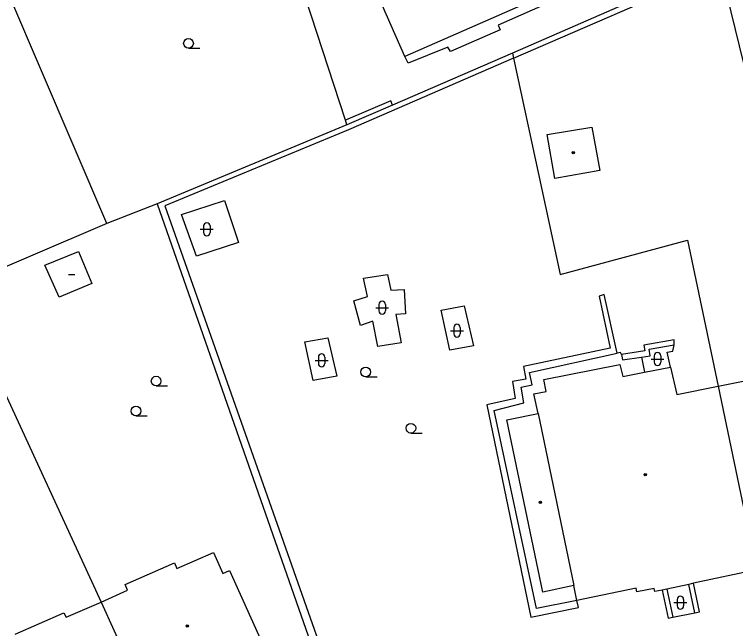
# Model space of a CAD drawing. Extents: x -600309 to -598967, y -1161267 to -1160292.
# Drawn here: x -599866.6 to -599810.9, y -1160429.7 to -1160382.2 of the extents above; entities that cross this region are included whole.
import ezdxf

# ---------------------------------------------------------------- set-up
doc = ezdxf.new("R2010")
doc.units = 0
for name, color, linetype in [('Level 11', 7, 'Continuous'), ('Level 36', 7, 'Continuous'), ('Level 39', 7, 'Continuous'), ('Level 5', 7, 'Continuous'), ('Level 51', 7, 'Continuous'), ('Level 52', 7, 'Continuous'), ('Level 7', 7, 'Continuous')]:
    doc.layers.add(name, color=color, linetype=linetype)

msp = doc.modelspace()

# ---------------------------------------------------------------- linework, layer by layer
at = {"layer": 'Level 11'}
for points in [[(-599840.99, -1160375.21), (-599825.27, -1160368.35), (-599824.76, -1160369.51), (-599824.61, -1160369.85), (-599823.34, -1160372.73), (-599823.24, -1160372.95), (-599823.05, -1160373.39), (-599822.44, -1160374.78), (-599820.53, -1160379.13), (-599829.27, -1160383.04), (-599829.11, -1160383.4), (-599832.96, -1160385.07), (-599833.17, -1160384.73), (-599836.23, -1160385.98), (-599836.49, -1160385.46)], [(-599807.74, -1160396.41), (-599811.59, -1160380.72), (-599808.88, -1160379.91)], [(-599816.25, -1160426.62), (-599815.78, -1160428.8)], [(-599814.08, -1160428.45), (-599814.54, -1160426.26)], [(-599814.08, -1160428.45), (-599813.7199, -1160428.38), (-599814.19, -1160426.18)], [(-599816.6, -1160426.7), (-599816.13, -1160428.88), (-599815.78, -1160428.8)], [(-599815.78, -1160428.8), (-599814.08, -1160428.45)]]:
    msp.add_lwpolyline(points, dxfattribs=at)
at = {"layer": 'Level 36'}
for p, q in [((-599853.2, -1160384.815), (-599852.325, -1160384.815)), ((-599852.036, -1160398.556), (-599852.036, -1160399.056)), ((-599851.536, -1160398.556), (-599851.536, -1160399.056)), ((-599852.286, -1160398.806), (-599851.286, -1160398.806)), ((-599838.736, -1160404.876), (-599837.736, -1160404.876)), ((-599838.486, -1160404.626), (-599838.486, -1160405.126)), ((-599837.986, -1160404.626), (-599837.986, -1160405.126)), ((-599832.706, -1160406.4059), (-599832.706, -1160406.9059)), ((-599832.206, -1160406.4059), (-599832.206, -1160406.9059)), ((-599832.956, -1160406.6559), (-599831.956, -1160406.6559)), ((-599843.1659, -1160408.696), (-599843.1659, -1160409.196)), ((-599842.6659, -1160408.696), (-599842.6659, -1160409.196)), ((-599817.216, -1160408.596), (-599817.216, -1160409.096)), ((-599816.716, -1160408.596), (-599816.716, -1160409.096)), ((-599843.4159, -1160408.946), (-599842.4159, -1160408.946)), ((-599817.466, -1160408.846), (-599816.466, -1160408.846)), ((-599839.51, -1160410.215), (-599838.635, -1160410.215)), ((-599855.7, -1160410.925), (-599854.825, -1160410.925)), ((-599857.26, -1160413.235), (-599856.385, -1160413.235)), ((-599836.02, -1160414.565), (-599835.145, -1160414.565)), ((-599815.696, -1160427.676), (-599814.696, -1160427.676)), ((-599815.446, -1160427.426), (-599815.446, -1160427.926)), ((-599814.946, -1160427.426), (-599814.946, -1160427.926))]:
    msp.add_line(p, q, dxfattribs=at)
for centre in [(-599853.2001, -1160384.4399), (-599839.5101, -1160409.8399), (-599855.7001, -1160410.5499), (-599857.2601, -1160412.8599), (-599836.0201, -1160414.1899)]:
    msp.add_circle(centre, 0.375, dxfattribs=at)
for centre, start, end in [((-599851.7857, -1160398.5563), 0, 180), ((-599851.7857, -1160399.0563), 180, 0), ((-599838.2357, -1160404.6263), 0, 180), ((-599838.2357, -1160405.1263), 180, 0), ((-599832.4557, -1160406.4062), 0, 180), ((-599832.4557, -1160406.9062), 180, 0), ((-599842.9156, -1160408.6963), 0, 180), ((-599816.9657, -1160408.5963), 0, 180), ((-599842.9156, -1160409.1963), 180, 0), ((-599816.9657, -1160409.0963), 180, 0), ((-599815.1957, -1160427.4263), 0, 180), ((-599815.1957, -1160427.9263), 180, 0)]:
    msp.add_arc(centre, 0.25, start, end, dxfattribs=at)
at = {"layer": 'Level 39'}
msp.add_line((-599862.4699, -1160402.3), (-599861.9699, -1160402.3), dxfattribs=at)
for centre, radius in [((-599823.4699, -1160392.89), 0.09), ((-599823.4699, -1160392.89), 0.0398), ((-599817.9099, -1160417.78), 0.09), ((-599817.9099, -1160417.78), 0.0398), ((-599826.01, -1160419.9099), 0.09), ((-599826.01, -1160419.9099), 0.0398), ((-599853.3, -1160429.49), 0.09), ((-599853.3, -1160429.49), 0.0398)]:
    msp.add_circle(centre, radius, dxfattribs=at)
at = {"layer": 'Level 5'}
for points in [[(-599836.49, -1160385.46), (-599840.7199, -1160375.85)], [(-599821.74, -1160378.9699), (-599836.49, -1160385.46)], [(-599825.74, -1160410.43), (-599819.88, -1160409.27)], [(-599819.88, -1160409.27), (-599819.64, -1160410.18)], [(-599819.64, -1160410.18), (-599817.9699, -1160409.86)], [(-599817.9699, -1160409.86), (-599815.96, -1160409.46)], [(-599815.96, -1160409.46), (-599815.4699, -1160411.59)], [(-599825.56, -1160411.34), (-599825.74, -1160410.43)], [(-599812.29, -1160410.95), (-599809.18, -1160410.31)], [(-599815.4699, -1160411.59), (-599812.29, -1160410.95)], [(-599812.29, -1160410.95), (-599809.31, -1160425.14)], [(-599826.51, -1160411.53), (-599825.56, -1160411.34)], [(-599826.19, -1160413.05), (-599826.51, -1160411.53)], [(-599828.61, -1160413.55), (-599826.19, -1160413.05)], [(-599826.19, -1160413.05), (-599823.43, -1160426.36)], [(-599825.82, -1160426.86), (-599828.61, -1160413.55)], [(-599854.09, -1160425.03), (-599851.28, -1160423.79)], [(-599851.28, -1160423.79), (-599850.54, -1160425.43)], [(-599858.09, -1160426.28), (-599854.28, -1160424.6)], [(-599854.28, -1160424.6), (-599854.09, -1160425.03)], [(-599850.54, -1160425.43), (-599850.02, -1160425.2)], [(-599850.02, -1160425.2), (-599847.56, -1160430.67)], [(-599809.31, -1160425.14), (-599814.19, -1160426.18)], [(-599857.9, -1160426.71), (-599858.09, -1160426.28)], [(-599823.43, -1160426.36), (-599825.82, -1160426.86)], [(-599823.2, -1160427.5), (-599823.43, -1160426.36)], [(-599818.62, -1160426.55), (-599823.2, -1160427.5)], [(-599818.56, -1160426.83), (-599818.62, -1160426.55)], [(-599817.2199, -1160426.58), (-599818.56, -1160426.83)], [(-599817.17, -1160426.82), (-599817.2199, -1160426.58)], [(-599816.25, -1160426.62), (-599816.6, -1160426.7)], [(-599814.54, -1160426.26), (-599816.25, -1160426.62)], [(-599814.19, -1160426.18), (-599814.54, -1160426.26)], [(-599859.94, -1160427.63), (-599857.9, -1160426.71)], [(-599816.6, -1160426.7), (-599817.17, -1160426.82)], [(-599862.6599, -1160428.81), (-599859.94, -1160427.63)], [(-599859.94, -1160427.63), (-599855.93, -1160436.49)], [(-599866.58, -1160430.11), (-599862.82, -1160428.46)], [(-599862.82, -1160428.46), (-599862.6599, -1160428.81)]]:
    msp.add_lwpolyline(points, dxfattribs=at)
at = {"layer": 'Level 51'}
for points in [[(-599859.52, -1160398.37), (-599872.08, -1160369.01)], [(-599841.07, -1160390.37), (-599846.8, -1160372.85)], [(-599828.18, -1160385.2), (-599837.44, -1160389.21)], [(-599828.18, -1160385.2), (-599828.08, -1160385.59)], [(-599828.08, -1160385.59), (-599840.83, -1160391.13)], [(-599828.08, -1160385.59), (-599824.49, -1160402.3)], [(-599837.58, -1160388.87), (-599841.07, -1160390.37)], [(-599837.44, -1160389.21), (-599840.96, -1160390.74)], [(-599837.44, -1160389.21), (-599837.58, -1160388.87)], [(-599840.96, -1160390.74), (-599841.07, -1160390.37)], [(-599840.96, -1160390.74), (-599855.63, -1160396.85)], [(-599840.83, -1160391.13), (-599855.04, -1160397)], [(-599855.63, -1160396.85), (-599859.52, -1160398.37)], [(-599855.63, -1160396.85), (-599846.88, -1160421.85)], [(-599855.04, -1160397), (-599846.36, -1160421.62)], [(-599853.73, -1160397.67), (-599850.4099, -1160396.59)], [(-599850.4099, -1160396.59), (-599849.33, -1160399.82)], [(-599852.59, -1160400.89), (-599853.73, -1160397.67)], [(-599859.52, -1160398.37), (-599871.1599, -1160403.34)], [(-599849.33, -1160399.82), (-599852.59, -1160400.89)], [(-599824.49, -1160402.3), (-599814.65, -1160399.65)], [(-599814.65, -1160399.65), (-599812.29, -1160410.95)], [(-599839.67, -1160402.6), (-599837.83, -1160402.31)], [(-599839.37, -1160404.02), (-599839.67, -1160402.6)], [(-599837.83, -1160402.31), (-599837.56, -1160403.51)], [(-599871.1599, -1160403.34), (-599859.94, -1160427.63)], [(-599837.56, -1160403.51), (-599836.54, -1160403.46)], [(-599836.54, -1160403.46), (-599836.43, -1160405.36)], [(-599840.42, -1160404.34), (-599839.37, -1160404.02)], [(-599839.9099, -1160406.24), (-599840.42, -1160404.34)], [(-599821.08, -1160403.86), (-599821.4699, -1160403.9699)], [(-599821.4699, -1160403.9699), (-599820.61, -1160408.01)], [(-599820.08, -1160408.38), (-599821.08, -1160403.86)], [(-599833.68, -1160405.07), (-599831.9099, -1160404.73)], [(-599831.9099, -1160404.73), (-599831.18, -1160407.81)], [(-599836.43, -1160405.36), (-599837.19, -1160405.4099)], [(-599837.19, -1160405.4099), (-599836.77, -1160407.59)], [(-599833.02, -1160408.15), (-599833.68, -1160405.07)], [(-599838.9699, -1160405.92), (-599839.9099, -1160406.24)], [(-599838.57, -1160407.87), (-599838.9699, -1160405.92)], [(-599844.2, -1160407.51), (-599842.44, -1160407.21)], [(-599843.56, -1160410.5), (-599844.2, -1160407.51)], [(-599842.44, -1160407.21), (-599841.75, -1160410.17)], [(-599836.77, -1160407.59), (-599838.57, -1160407.87)], [(-599815.67, -1160407.37), (-599818.02, -1160407.77)], [(-599815.68, -1160407.75), (-599815.67, -1160407.37)], [(-599831.18, -1160407.81), (-599833.02, -1160408.15)], [(-599820.61, -1160408.01), (-599827.32, -1160409.42)], [(-599817.94, -1160408.2), (-599819.75, -1160408.5)], [(-599818.02, -1160407.77), (-599817.94, -1160408.2)], [(-599817.6, -1160408.08), (-599815.68, -1160407.75)], [(-599817.53, -1160408.59), (-599817.6, -1160408.08)], [(-599816.23, -1160408.32), (-599815.77, -1160408.24)], [(-599815.77, -1160408.24), (-599815.68, -1160407.75)], [(-599826.85, -1160409.89), (-599820.08, -1160408.38)], [(-599819.83, -1160408.34), (-599820.08, -1160408.38)], [(-599819.75, -1160408.5), (-599819.83, -1160408.34)], [(-599819.75, -1160408.5), (-599819.68, -1160408.9)], [(-599819.68, -1160408.9), (-599818.21, -1160408.71)], [(-599818.21, -1160408.71), (-599817.53, -1160408.59)], [(-599818.21, -1160408.71), (-599817.9699, -1160409.86)], [(-599815.96, -1160409.46), (-599816.23, -1160408.32)], [(-599827.32, -1160409.42), (-599827.13, -1160410.39)], [(-599826.65, -1160410.84), (-599826.85, -1160409.89)], [(-599841.75, -1160410.17), (-599843.56, -1160410.5)], [(-599827.13, -1160410.39), (-599828.1599, -1160410.59)], [(-599828.1599, -1160410.59), (-599827.95, -1160411.9)], [(-599827.5, -1160411.02), (-599826.65, -1160410.84)], [(-599827.3, -1160412.24), (-599827.5, -1160411.02)], [(-599827.95, -1160411.9), (-599830.15, -1160412.37)], [(-599830.15, -1160412.37), (-599826.74, -1160428.8)], [(-599829.59, -1160412.81), (-599827.3, -1160412.24)], [(-599826.32, -1160428.14), (-599829.59, -1160412.81)], [(-599823.2, -1160427.5), (-599826.32, -1160428.14)], [(-599823.08, -1160428.05), (-599823.2, -1160427.5)], [(-599826.74, -1160428.8), (-599823.08, -1160428.05)]]:
    msp.add_lwpolyline(points, dxfattribs=at)
at = {"layer": 'Level 52'}
for points in [[(-599825.5, -1160391.48), (-599822.05, -1160390.9099)], [(-599822.05, -1160390.9099), (-599821.43, -1160394.27)], [(-599824.89, -1160394.89), (-599825.5, -1160391.48)], [(-599821.43, -1160394.27), (-599824.89, -1160394.89)], [(-599864.29, -1160401.58), (-599861.71, -1160400.54)], [(-599861.71, -1160400.54), (-599860.67, -1160403)], [(-599863.18, -1160404.06), (-599864.29, -1160401.58)], [(-599860.67, -1160403), (-599863.18, -1160404.06)]]:
    msp.add_lwpolyline(points, dxfattribs=at)
at = {"layer": 'Level 7'}
for points in [[(-599802.68, -1160374.06), (-599804.09, -1160374.67), (-599817.96, -1160380.73), (-599819.49, -1160381.4), (-599828.18, -1160385.2)], [(-599828.08, -1160385.59), (-599802.49, -1160374.48), (-599797.28, -1160386.89), (-599793.61, -1160394.9699), (-599790.43, -1160403.6), (-599787.95, -1160412.83), (-599786.82, -1160418.6599)], [(-599846.36, -1160421.62), (-599840.46, -1160438.35)], [(-599846.88, -1160421.85), (-599842.86, -1160433.32)]]:
    msp.add_lwpolyline(points, dxfattribs=at)

doc.saveas('drawing.dxf')
